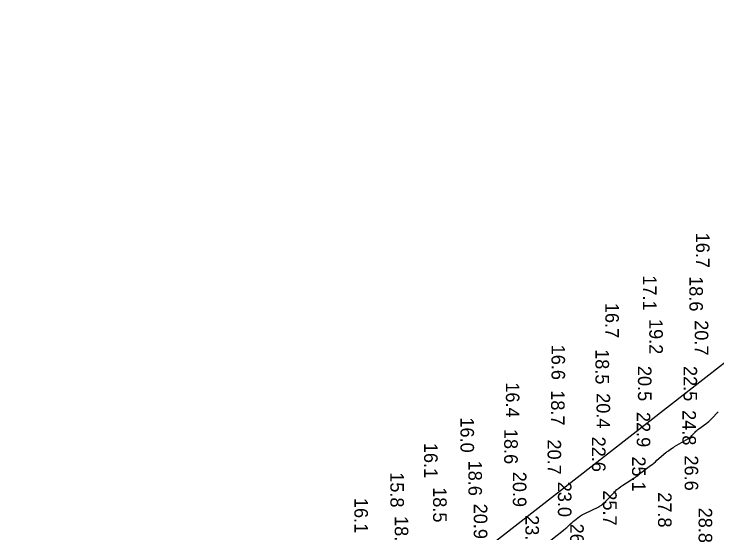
# Model space of a CAD drawing. Extents: x 1178573 to 1187098, y 693282 to 751751.
# Drawn here: x 1180724 to 1181372, y 721270 to 721749 of the extents above; entities that cross this region are included whole.
import ezdxf

# ---------------------------------------------------------------- set-up
doc = ezdxf.new("R2010")
doc.units = 0
for name, color, linetype in [('G-ANNO-PATT', 7, 'Continuous'), ('V-HYDS-MAJR', 7, 'Continuous'), ('V-HYDS-SOUN', 7, 'Continuous'), ('V-HYDS-SOUN-EXSS', 7, 'Continuous')]:
    doc.layers.add(name, color=color, linetype=linetype)

msp = doc.modelspace()

# ---------------------------------------------------------------- linework, layer by layer
at = {"layer": 'G-ANNO-PATT'}
for points in [[(1182192.54, 723969.84), (1182074.29, 722609.41), (1181796.18, 721896.63), (1181517.07, 721534.37), (1180724.06, 720916.39)], [(1181217.76, 721262.66), (1181232.34, 721274.08), (1181233.1, 721274.69), (1181233.84, 721275.32), (1181234.56, 721275.96), (1181235.27, 721276.62), (1181238.07, 721279.31), (1181238.78, 721279.98), (1181239.5, 721280.62), (1181240.24, 721281.25), (1181240.99, 721281.86), (1181245.49, 721285.43), (1181246.52, 721286.19), (1181247.58, 721286.89), (1181248.68, 721287.53), (1181249.82, 721288.12), (1181263.42, 721294.59), (1181263.74, 721294.75), (1181264.05, 721294.91), (1181264.36, 721295.09), (1181264.67, 721295.27), (1181265.88, 721296.03), (1181266.18, 721296.22), (1181266.46, 721296.44), (1181266.73, 721296.67), (1181266.99, 721296.91), (1181268.09, 721298.05), (1181268.36, 721298.33), (1181268.63, 721298.6), (1181268.89, 721298.88), (1181269.16, 721299.16), (1181278.41, 721308.73), (1181280.05, 721310.34), (1181281.78, 721311.83), (1181283.61, 721313.22), (1181285.51, 721314.5), (1181296.56, 721321.43), (1181296.89, 721321.65), (1181297.23, 721321.86), (1181297.56, 721322.08), (1181297.9, 721322.3), (1181299.38, 721323.28), (1181299.63, 721323.46), (1181299.87, 721323.64), (1181300.1, 721323.84), (1181300.32, 721324.04), (1181301.18, 721324.9), (1181301.4, 721325.11), (1181301.62, 721325.31), (1181301.85, 721325.51), (1181302.09, 721325.69), (1181310.99, 721332.43), (1181312.54, 721333.63), (1181314.07, 721334.85), (1181315.59, 721336.09), (1181317.09, 721337.36), (1181325.35, 721344.44), (1181325.97, 721344.96), (1181326.6, 721345.45), (1181327.24, 721345.93), (1181327.9, 721346.4), (1181330.55, 721348.22), (1181331.21, 721348.66), (1181331.89, 721349.1), (1181332.57, 721349.53), (1181333.25, 721349.94), (1181346.05, 721357.51), (1181346.97, 721358.09), (1181347.83, 721358.74), (1181348.64, 721359.45), (1181349.4, 721360.23), (1181352.33, 721363.44), (1181353.08, 721364.23), (1181353.87, 721364.97), (1181354.7, 721365.67), (1181355.57, 721366.32), (1181362.29, 721371.13), (1181363.68, 721372.17), (1181365.01, 721373.28), (1181366.29, 721374.45), (1181367.52, 721375.68), (1181373.43, 721381.92)]]:
    msp.add_lwpolyline(points, dxfattribs=at)
at = {"layer": 'V-HYDS-MAJR'}
msp.add_lwpolyline([(1181217.76, 721262.66), (1181232.34, 721274.08), (1181233.1, 721274.69), (1181233.84, 721275.32), (1181234.56, 721275.96), (1181235.27, 721276.62), (1181238.07, 721279.31), (1181238.78, 721279.98), (1181239.5, 721280.62), (1181240.24, 721281.25), (1181240.99, 721281.86), (1181245.49, 721285.43), (1181246.52, 721286.19), (1181247.58, 721286.89), (1181248.68, 721287.53), (1181249.82, 721288.12), (1181263.42, 721294.59), (1181263.74, 721294.75), (1181264.05, 721294.91), (1181264.36, 721295.09), (1181264.67, 721295.27), (1181265.88, 721296.03), (1181266.18, 721296.22), (1181266.46, 721296.44), (1181266.73, 721296.67), (1181266.99, 721296.91), (1181268.09, 721298.05), (1181268.36, 721298.33), (1181268.63, 721298.6), (1181268.89, 721298.88), (1181269.16, 721299.16), (1181278.41, 721308.73), (1181280.05, 721310.34), (1181281.78, 721311.83), (1181283.61, 721313.22), (1181285.51, 721314.5), (1181296.56, 721321.43), (1181296.89, 721321.65), (1181297.23, 721321.86), (1181297.56, 721322.08), (1181297.9, 721322.3), (1181299.38, 721323.28), (1181299.63, 721323.46), (1181299.87, 721323.64), (1181300.1, 721323.84), (1181300.32, 721324.04), (1181301.18, 721324.9), (1181301.4, 721325.11), (1181301.62, 721325.31), (1181301.85, 721325.51), (1181302.09, 721325.69), (1181310.99, 721332.43), (1181312.54, 721333.63), (1181314.07, 721334.85), (1181315.59, 721336.09), (1181317.09, 721337.36), (1181325.35, 721344.44), (1181325.97, 721344.96), (1181326.6, 721345.45), (1181327.24, 721345.93), (1181327.9, 721346.4), (1181330.55, 721348.22), (1181331.21, 721348.66), (1181331.89, 721349.1), (1181332.57, 721349.53), (1181333.25, 721349.94), (1181346.05, 721357.51), (1181346.97, 721358.09), (1181347.83, 721358.74), (1181348.64, 721359.45), (1181349.4, 721360.23), (1181352.33, 721363.44), (1181353.08, 721364.23), (1181353.87, 721364.97), (1181354.7, 721365.67), (1181355.57, 721366.32), (1181362.29, 721371.13), (1181363.68, 721372.17), (1181365.01, 721373.28), (1181366.29, 721374.45), (1181367.52, 721375.68), (1181373.43, 721381.92)], dxfattribs=at)

# ---------------------------------------------------------------- texts
at = {"layer": 'V-HYDS-SOUN'}
for s, p in [('16.7 ', (1181353.11, 721547.19)), ('17.1 ', (1181304.21, 721507.91)), ('16.7 ', (1181269.48, 721482.52)), ('19.2 ', (1181309.99, 721467.63)), ('20.7 ', (1181351.96, 721466.51)), ('16.6 ', (1181219.81, 721443.97)), ('18.5 ', (1181260.37, 721439.85)), ('20.5 ', (1181299.55, 721424.37)), ('22.5 ', (1181341.61, 721424.3)), ('16.4 ', (1181177.72, 721409.27)), ('18.7 ', (1181219.42, 721401.95)), ('20.4 ', (1181261.35, 721399.27)), ('22.9 ', (1181298.43, 721381.97)), ('24.8 ', (1181340.56, 721383.64)), ('16.0 ', (1181135.85, 721376.92)), ('18.6 ', (1181176.18, 721366.32)), ('20.7 ', (1181216.17, 721356.61)), ('22.6 ', (1181257.15, 721359.2)), ('16.1 ', (1181102.3, 721353.48)), ('25.1 ', (1181294.1, 721340.98)), ('26.6 ', (1181342.65, 721341.84)), ('18.6 ', (1181143.17, 721337.09)), ('15.8 ', (1181071.17, 721326.39)), ('20.9 ', (1181184.16, 721326.82)), ('23.0 ', (1181225.72, 721317.64)), ('18.5 ', (1181110.6, 721312.59)), ('25.7 ', (1181267.42, 721309.72)), ('16.1 ', (1181037.97, 721302.69)), ('27.8 ', (1181318.08, 721307.92)), ('20.9 ', (1181148.13, 721297.39)), ('28.8 ', (1181355.52, 721293.71)), ('18.4 ', (1181075.22, 721285.95)), ('23.7 ', (1181195.76, 721286.79)), ('26.4 ', (1181237.04, 721279.02))]:
    msp.add_text(s, height=12.5, rotation=270, dxfattribs=at).set_placement(p)
at = {"layer": 'V-HYDS-SOUN-EXSS'}
msp.add_text('18.6 ', height=12.5, rotation=270, dxfattribs=at).set_placement((1181346.98, 721507.13))

doc.saveas('drawing.dxf')
